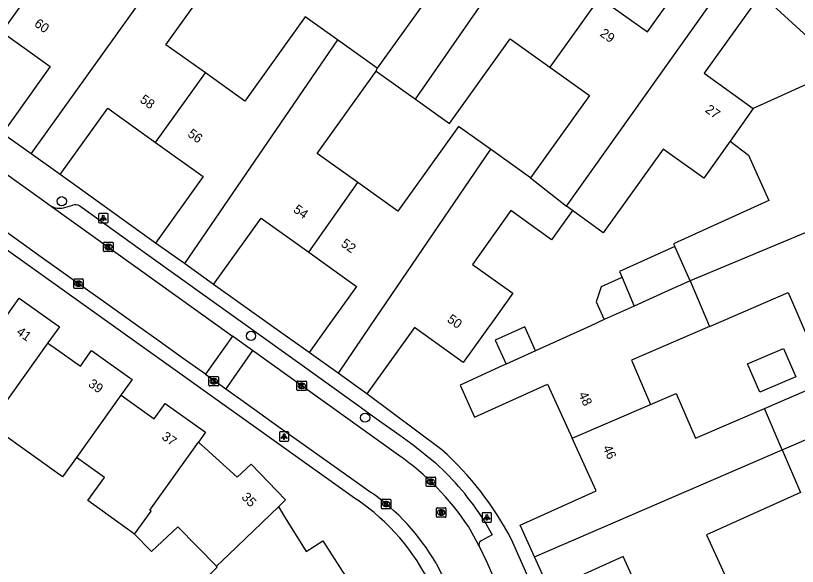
# Model space of a CAD drawing. Extents: x 157767 to 159171, y 387842 to 389425.
# Drawn here: x 158248.5 to 158331.5, y 388724.5 to 388782.9 of the extents above; entities that cross this region are included whole.
import ezdxf

# ---------------------------------------------------------------- set-up
doc = ezdxf.new("R2010")
doc.units = 0
for name, color, linetype in [('IMGEO_Boom', 7, 'Continuous'), ('IMGEO_Kolk', 7, 'Continuous'), ('IMGEO_Lichtpunt', 7, 'Continuous'), ('IMGEO_Pand', 7, 'Continuous'), ('IMGEO_Pand_nummerreeks', 7, 'Continuous'), ('IMGEO_Rijbaan_lokaal_open', 7, 'Continuous'), ('IMGEO_Rioolput', 7, 'Continuous'), ('IMGEO_Voetpad_open', 7, 'Continuous')]:
    doc.layers.add(name, color=color, linetype=linetype)

msp = doc.modelspace()

# ---------------------------------------------------------------- linework, layer by layer
at = {"layer": 'IMGEO_Boom'}
for centre in [(158253.405, 388763.23), (158273.493, 388748.934), (158285.602, 388740.251)]:
    msp.add_circle(centre, 0.489, dxfattribs=at)
at = {"layer": 'IMGEO_Kolk'}
for p, q in [((158257.847, 388757.958), (158257.847, 388758.81)), ((158257.922, 388758.884), (158258.774, 388758.884)), ((158258.335, 388758.664), (158258.36, 388758.664)), ((158258.848, 388758.81), (158258.848, 388757.958)), ((158258.774, 388757.884), (158257.922, 388757.884)), ((158258.358, 388758.104), (158258.333, 388758.104)), ((158254.688, 388754.052), (158254.688, 388754.904)), ((158254.763, 388754.978), (158255.615, 388754.978)), ((158255.176, 388754.758), (158255.201, 388754.758)), ((158255.689, 388754.904), (158255.689, 388754.052)), ((158255.615, 388753.978), (158254.763, 388753.978)), ((158255.199, 388754.198), (158255.174, 388754.198)), ((158269.028, 388743.694), (158269.028, 388744.546)), ((158269.103, 388744.62), (158269.955, 388744.62)), ((158269.516, 388744.4), (158269.541, 388744.4)), ((158270.029, 388744.546), (158270.029, 388743.694)), ((158269.955, 388743.62), (158269.103, 388743.62)), ((158269.539, 388743.84), (158269.514, 388743.84)), ((158278.37, 388743.215), (158278.37, 388744.067)), ((158278.445, 388744.141), (158279.297, 388744.141)), ((158278.858, 388743.921), (158278.883, 388743.921)), ((158279.371, 388744.067), (158279.371, 388743.215)), ((158279.297, 388743.141), (158278.445, 388743.141)), ((158278.881, 388743.361), (158278.856, 388743.361)), ((158292.088, 388733.025), (158292.088, 388733.877)), ((158292.163, 388733.951), (158293.015, 388733.951)), ((158292.576, 388733.731), (158292.601, 388733.731)), ((158293.089, 388733.877), (158293.089, 388733.025)), ((158293.015, 388732.951), (158292.163, 388732.951)), ((158292.599, 388733.171), (158292.574, 388733.171)), ((158287.336, 388730.66), (158287.336, 388731.512)), ((158287.411, 388731.586), (158288.263, 388731.586)), ((158287.824, 388731.366), (158287.849, 388731.366)), ((158288.337, 388731.512), (158288.337, 388730.66)), ((158288.263, 388730.586), (158287.411, 388730.586)), ((158287.847, 388730.806), (158287.822, 388730.806))]:
    msp.add_line(p, q, dxfattribs=at)
for points in [[(158257.847, 388757.958), (158257.847, 388758.81)], [(158257.922, 388758.884), (158258.774, 388758.884)], [(158258.168, 388758.584), (158258.291, 388758.584), (158258.291, 388758.433), (158258.421, 388758.584), (158258.585, 388758.584), (158258.439, 388758.433), (158258.592, 388758.184), (158258.44, 388758.184), (158258.355, 388758.348), (158258.291, 388758.281), (158258.291, 388758.184), (158258.168, 388758.184), (158258.168, 388758.584)], [(158258.848, 388758.81), (158258.848, 388757.958)], [(158258.774, 388757.884), (158257.922, 388757.884)], [(158254.688, 388754.052), (158254.688, 388754.904)], [(158254.763, 388754.978), (158255.615, 388754.978)], [(158255.009, 388754.678), (158255.132, 388754.678), (158255.132, 388754.527), (158255.262, 388754.678), (158255.426, 388754.678), (158255.28, 388754.527), (158255.433, 388754.278), (158255.281, 388754.278), (158255.196, 388754.442), (158255.132, 388754.375), (158255.132, 388754.278), (158255.009, 388754.278), (158255.009, 388754.678)], [(158255.689, 388754.904), (158255.689, 388754.052)], [(158255.615, 388753.978), (158254.763, 388753.978)], [(158269.028, 388743.694), (158269.028, 388744.546)], [(158269.103, 388744.62), (158269.955, 388744.62)], [(158269.349, 388744.32), (158269.472, 388744.32), (158269.472, 388744.169), (158269.602, 388744.32), (158269.766, 388744.32), (158269.62, 388744.169), (158269.773, 388743.92), (158269.621, 388743.92), (158269.536, 388744.084), (158269.472, 388744.017), (158269.472, 388743.92), (158269.349, 388743.92), (158269.349, 388744.32)], [(158270.029, 388744.546), (158270.029, 388743.694)], [(158269.955, 388743.62), (158269.103, 388743.62)], [(158278.37, 388743.215), (158278.37, 388744.067)], [(158278.445, 388744.141), (158279.297, 388744.141)], [(158278.691, 388743.841), (158278.814, 388743.841), (158278.814, 388743.69), (158278.944, 388743.841), (158279.108, 388743.841), (158278.962, 388743.69), (158279.115, 388743.441), (158278.963, 388743.441), (158278.878, 388743.605), (158278.814, 388743.538), (158278.814, 388743.441), (158278.691, 388743.441), (158278.691, 388743.841)], [(158279.371, 388744.067), (158279.371, 388743.215)], [(158279.297, 388743.141), (158278.445, 388743.141)], [(158292.088, 388733.025), (158292.088, 388733.877)], [(158292.163, 388733.951), (158293.015, 388733.951)], [(158292.409, 388733.651), (158292.532, 388733.651), (158292.532, 388733.5), (158292.662, 388733.651), (158292.826, 388733.651), (158292.68, 388733.5), (158292.833, 388733.251), (158292.681, 388733.251), (158292.596, 388733.415), (158292.532, 388733.348), (158292.532, 388733.251), (158292.409, 388733.251), (158292.409, 388733.651)], [(158293.089, 388733.877), (158293.089, 388733.025)], [(158293.015, 388732.951), (158292.163, 388732.951)], [(158287.336, 388730.66), (158287.336, 388731.512)], [(158287.411, 388731.586), (158288.263, 388731.586)], [(158287.657, 388731.286), (158287.78, 388731.286), (158287.78, 388731.135), (158287.91, 388731.286), (158288.074, 388731.286), (158287.928, 388731.135), (158288.081, 388730.886), (158287.929, 388730.886), (158287.844, 388731.05), (158287.78, 388730.983), (158287.78, 388730.886), (158287.657, 388730.886), (158287.657, 388731.286)], [(158288.337, 388731.512), (158288.337, 388730.66)], [(158288.263, 388730.586), (158287.411, 388730.586)]]:
    msp.add_lwpolyline(points, dxfattribs=at)
for centre, start, end in [((158257.924, 388758.808), 91.55205, 178.44795), ((158257.924, 388758.808), 91.55205, 178.44795), ((158258.772, 388758.808), 1.55205, 88.44795), ((158258.772, 388758.808), 1.55205, 88.44795), ((158257.924, 388757.96), 181.55205, 268.44795), ((158257.924, 388757.96), 181.55205, 268.44795), ((158258.772, 388757.96), 271.55205, 358.44795), ((158258.772, 388757.96), 271.55205, 358.44795), ((158254.765, 388754.902), 91.55205, 178.44795), ((158254.765, 388754.902), 91.55205, 178.44795), ((158255.613, 388754.902), 1.55205, 88.44795), ((158255.613, 388754.902), 1.55205, 88.44795), ((158254.765, 388754.054), 181.55205, 268.44795), ((158254.765, 388754.054), 181.55205, 268.44795), ((158255.613, 388754.054), 271.55205, 358.44795), ((158255.613, 388754.054), 271.55205, 358.44795), ((158269.105, 388744.544), 91.55205, 178.44795), ((158269.105, 388744.544), 91.55205, 178.44795), ((158269.953, 388744.544), 1.55205, 88.44795), ((158269.953, 388744.544), 1.55205, 88.44795), ((158269.105, 388743.696), 181.55205, 268.44795), ((158269.105, 388743.696), 181.55205, 268.44795), ((158269.953, 388743.696), 271.55205, 358.44795), ((158269.953, 388743.696), 271.55205, 358.44795), ((158278.447, 388744.065), 91.55205, 178.44795), ((158278.447, 388744.065), 91.55205, 178.44795), ((158279.295, 388744.065), 1.55205, 88.44795), ((158279.295, 388744.065), 1.55205, 88.44795), ((158278.447, 388743.217), 181.55205, 268.44795), ((158278.447, 388743.217), 181.55205, 268.44795), ((158279.295, 388743.217), 271.55205, 358.44795), ((158279.295, 388743.217), 271.55205, 358.44795), ((158292.165, 388733.875), 91.55205, 178.44795), ((158292.165, 388733.875), 91.55205, 178.44795), ((158293.013, 388733.875), 1.55205, 88.44795), ((158293.013, 388733.875), 1.55205, 88.44795), ((158292.165, 388733.027), 181.55205, 268.44795), ((158292.165, 388733.027), 181.55205, 268.44795), ((158293.013, 388733.027), 271.55205, 358.44795), ((158293.013, 388733.027), 271.55205, 358.44795), ((158287.413, 388731.51), 91.55205, 178.44795), ((158287.413, 388731.51), 91.55205, 178.44795), ((158288.261, 388731.51), 1.55205, 88.44795), ((158288.261, 388731.51), 1.55205, 88.44795), ((158287.413, 388730.662), 181.55205, 268.44795), ((158287.413, 388730.662), 181.55205, 268.44795), ((158288.261, 388730.662), 271.55205, 358.44795), ((158288.261, 388730.662), 271.55205, 358.44795)]:
    msp.add_arc(centre, 0.0765, start, end, dxfattribs=at)
for centre, major_axis, ratio, start_param, end_param in [((158258.334, 388758.384), (-0.387, 0.002), 0.722429, 4.712389, 7.853982), ((158258.359, 388758.384), (-0.39, 0.002), 0.717154, 1.570796, 4.712389), ((158255.175, 388754.478), (-0.387, 0.002), 0.722429, 4.712389, 7.853982), ((158255.2, 388754.478), (-0.39, 0.002), 0.717154, 1.570796, 4.712389), ((158269.515, 388744.12), (-0.387, 0.002), 0.722429, 4.712389, 7.853982), ((158269.54, 388744.12), (-0.39, 0.002), 0.717154, 1.570796, 4.712389), ((158278.857, 388743.641), (-0.387, 0.002), 0.722429, 4.712389, 7.853982), ((158278.882, 388743.641), (-0.39, 0.002), 0.717154, 1.570796, 4.712389), ((158292.575, 388733.451), (-0.387, 0.002), 0.722429, 4.712389, 7.853982), ((158292.6, 388733.451), (-0.39, 0.002), 0.717154, 1.570796, 4.712389), ((158287.823, 388731.086), (-0.387, 0.002), 0.722429, 4.712389, 7.853982), ((158287.848, 388731.086), (-0.39, 0.002), 0.717154, 1.570796, 4.712389)]:
    msp.add_ellipse(centre, major_axis=major_axis, ratio=ratio, start_param=start_param, end_param=end_param, dxfattribs=at)
at = {"layer": 'IMGEO_Lichtpunt'}
for p, q in [((158257.315, 388761.842), (158257.315, 388761.035)), ((158257.315, 388761.842), (158257.315, 388761.035)), ((158258.217, 388761.937), (158257.409, 388761.937)), ((158258.217, 388761.937), (158257.409, 388761.937)), ((158258.311, 388761.035), (158258.311, 388761.842)), ((158258.311, 388761.035), (158258.311, 388761.842)), ((158257.409, 388760.941), (158258.217, 388760.941)), ((158257.409, 388760.941), (158258.217, 388760.941)), ((158276.505, 388738.655), (158276.505, 388737.848)), ((158276.505, 388738.655), (158276.505, 388737.848)), ((158277.407, 388738.75), (158276.599, 388738.75)), ((158277.407, 388738.75), (158276.599, 388738.75)), ((158277.501, 388737.848), (158277.501, 388738.655)), ((158277.501, 388737.848), (158277.501, 388738.655)), ((158276.599, 388737.754), (158277.407, 388737.754)), ((158276.599, 388737.754), (158277.407, 388737.754)), ((158298.03, 388730.07), (158298.03, 388729.263)), ((158298.03, 388730.07), (158298.03, 388729.263)), ((158298.932, 388730.165), (158298.124, 388730.165)), ((158298.932, 388730.165), (158298.124, 388730.165)), ((158299.026, 388729.263), (158299.026, 388730.07)), ((158299.026, 388729.263), (158299.026, 388730.07)), ((158298.124, 388729.169), (158298.932, 388729.169)), ((158298.124, 388729.169), (158298.932, 388729.169))]:
    msp.add_line(p, q, dxfattribs=at)
for points in [[(158257.689, 388761.506), (158257.728, 388761.478), (158257.54, 388761.216), (158257.502, 388761.243), (158257.689, 388761.506)], [(158257.791, 388761.458), (158257.838, 388761.458), (158257.838, 388761.136), (158257.791, 388761.136), (158257.791, 388761.458)], [(158257.901, 388761.478), (158257.939, 388761.505), (158258.126, 388761.243), (158258.087, 388761.215), (158257.901, 388761.478)], [(158276.879, 388738.319), (158276.918, 388738.291), (158276.73, 388738.029), (158276.692, 388738.056), (158276.879, 388738.319)], [(158276.981, 388738.271), (158277.028, 388738.271), (158277.028, 388737.949), (158276.981, 388737.949), (158276.981, 388738.271)], [(158277.091, 388738.291), (158277.129, 388738.318), (158277.316, 388738.056), (158277.277, 388738.028), (158277.091, 388738.291)], [(158298.404, 388729.734), (158298.443, 388729.706), (158298.255, 388729.444), (158298.217, 388729.471), (158298.404, 388729.734)], [(158298.506, 388729.686), (158298.553, 388729.686), (158298.553, 388729.364), (158298.506, 388729.364), (158298.506, 388729.686)], [(158298.616, 388729.706), (158298.654, 388729.733), (158298.841, 388729.471), (158298.802, 388729.443), (158298.616, 388729.706)]]:
    msp.add_lwpolyline(points, dxfattribs=at)
for centre in [(158257.814, 388761.64), (158277.004, 388738.453), (158298.529, 388729.868)]:
    msp.add_circle(centre, 0.0994, dxfattribs=at)
for centre, start, end in [((158257.409, 388761.842), 90, 180), ((158257.409, 388761.842), 90, 180), ((158258.217, 388761.842), 0, 90), ((158258.217, 388761.842), 0, 90), ((158257.409, 388761.035), 180, 270), ((158257.409, 388761.035), 180, 270), ((158258.217, 388761.035), 270, 0), ((158258.217, 388761.035), 270, 360), ((158276.599, 388738.655), 90, 180), ((158276.599, 388738.655), 90, 180), ((158277.407, 388738.655), 0, 90), ((158277.407, 388738.655), 0, 90), ((158276.599, 388737.848), 180, 270), ((158276.599, 388737.848), 180, 270), ((158277.407, 388737.848), 270, 0), ((158277.407, 388737.848), 270, 360), ((158298.124, 388730.07), 90, 180), ((158298.124, 388730.07), 90, 180), ((158298.932, 388730.07), 0, 90), ((158298.932, 388730.07), 0, 90), ((158298.124, 388729.263), 180, 270), ((158298.124, 388729.263), 180, 270), ((158298.932, 388729.263), 270, 0), ((158298.932, 388729.263), 270, 360)]:
    msp.add_arc(centre, 0.0946, start, end, dxfattribs=at)
at = {"layer": 'IMGEO_Pand'}
for points in [[(158290.948, 388774.066), (158307.368, 388797.74)], [(158266.899, 388791.647), (158263.003, 388794.437), (158256.578, 388785.463), (158252.278, 388788.542), (158247.029, 388781.21), (158252.177, 388777.524), (158247.105, 388770.44)], [(158250.14, 388768.267), (158266.899, 388791.647)], [(158288.941, 388789.127), (158293.145, 388786.117), (158286.871, 388777.354)], [(158268.653, 388776.853), (158264.461, 388779.855), (158270.68, 388788.541)], [(158310.479, 388784.865), (158315.565, 388781.223), (158320.578, 388788.226), (158323.586, 388786.073)], [(158306.991, 388762.723), (158323.586, 388786.073)], [(158323.586, 388786.073), (158326.656, 388783.875), (158321.606, 388776.822), (158326.779, 388773.075)], [(158310.479, 388784.865), (158305.217, 388777.482)], [(158282.658, 388780.37), (158279.254, 388782.808), (158272.843, 388773.853), (158268.653, 388776.853)], [(158282.658, 388780.37), (158266.422, 388756.608)], [(158286.871, 388777.354), (158282.658, 388780.37)], [(158290.948, 388774.066), (158294.565, 388771.476), (158301.018, 388780.488), (158305.217, 388777.482)], [(158305.217, 388777.482), (158309.439, 388774.459), (158303.173, 388765.706)], [(158263.354, 388769.483), (158268.653, 388776.853)], [(158284.821, 388765.22), (158280.519, 388768.3), (158286.782, 388777.048)], [(158286.782, 388777.048), (158286.871, 388777.354)], [(158286.782, 388777.048), (158290.948, 388774.066)], [(158345.088, 388769.267), (158337.283, 388765.727), (158334.593, 388771.657), (158332.726, 388775.772), (158326.779, 388773.075)], [(158253.224, 388766.059), (158258.277, 388773.118), (158263.354, 388769.483)], [(158326.779, 388773.075), (158324.365, 388769.601)], [(158298.915, 388768.754), (158295.523, 388771.183), (158289.073, 388762.175), (158284.821, 388765.22)], [(158250.14, 388768.267), (158247.105, 388770.44)], [(158263.354, 388769.483), (158268.424, 388765.853), (158263.37, 388758.793)], [(158324.365, 388769.601), (158321.547, 388765.665), (158317.227, 388768.757), (158310.882, 388759.895), (158307.611, 388762.238)], [(158324.365, 388769.601), (158326.284, 388768.124), (158328.474, 388763.297), (158318.352, 388758.706), (158318.472, 388758.442)], [(158298.915, 388768.754), (158286.151, 388750), (158282.744, 388744.995)], [(158303.173, 388765.706), (158298.915, 388768.754)], [(158253.224, 388766.059), (158250.14, 388768.267)], [(158279.643, 388757.81), (158284.821, 388765.22)], [(158303.173, 388765.706), (158306.991, 388762.723)], [(158346.641, 388765.844), (158320.125, 388754.798)], [(158307.611, 388762.238), (158306.991, 388762.723)], [(158307.611, 388762.238), (158305.395, 388759.144), (158304.767, 388759.594), (158301.077, 388762.235), (158296.988, 388756.523), (158301.275, 388753.454), (158298.936, 388750.185), (158298.803, 388750), (158296.024, 388746.12), (158290.837, 388749.833), (158285.783, 388742.775)], [(158269.514, 388754.394), (158274.563, 388761.446), (158279.643, 388757.81)], [(158266.422, 388756.608), (158263.37, 388758.793)], [(158318.472, 388758.442), (158312.614, 388755.785), (158312.882, 388755.145)], [(158320.125, 388754.798), (158318.472, 388758.442)], [(158279.643, 388757.81), (158284.695, 388754.193), (158281.693, 388750), (158279.659, 388747.159)], [(158269.514, 388754.394), (158266.422, 388756.608)], [(158312.882, 388755.145), (158312.616, 388755.024), (158312.466, 388754.956), (158310.646, 388754.13), (158310.14, 388752.547), (158310.997, 388750.658)], [(158312.882, 388755.145), (158314.161, 388752.093)], [(158320.125, 388754.798), (158317.805, 388753.746), (158314.161, 388752.093)], [(158320.125, 388754.798), (158322.154, 388749.924)], [(158322.154, 388749.924), (158322.331, 388750), (158330.528, 388753.533), (158332.562, 388748.815), (158335.866, 388750.24)], [(158243.569, 388752.949), (158246.387, 388750.923), (158247.26, 388750.439), (158247.664, 388751.252), (158248.876, 388752.958), (158253.005, 388750), (158253.151, 388749.895), (158251.928, 388748.187)], [(158314.161, 388752.093), (158310.997, 388750.658)], [(158310.997, 388750.658), (158309.547, 388750), (158303.697, 388747.346)], [(158328, 388741.231), (158337.908, 388745.501), (158335.969, 388750), (158335.866, 388750.24)], [(158303.697, 388747.346), (158302.542, 388749.892), (158299.423, 388748.478), (158300.578, 388745.931)], [(158322.154, 388749.924), (158313.883, 388746.359), (158315.909, 388741.657)], [(158251.928, 388748.187), (158247.203, 388741.587), (158247.294, 388741.455), (158245.845, 388739.419)], [(158251.928, 388748.187), (158252.041, 388748.106), (158252.61, 388747.7), (158255.379, 388745.724), (158256.557, 388747.375), (158260.868, 388744.299), (158259.688, 388742.643)], [(158329.89, 388736.823), (158356.144, 388748.14)], [(158282.744, 388744.995), (158279.659, 388747.159)], [(158303.697, 388747.346), (158300.578, 388745.931)], [(158326.209, 388745.955), (158330.02, 388747.598), (158331.314, 388744.595), (158327.503, 388742.952), (158326.209, 388745.955)], [(158300.578, 388745.931), (158300.231, 388745.774), (158295.677, 388743.708), (158297.221, 388740.304), (158304.977, 388743.822), (158307.578, 388738.087)], [(158285.783, 388742.775), (158282.744, 388744.995)], [(158259.688, 388742.643), (158254.968, 388736.021)], [(158259.688, 388742.643), (158259.802, 388742.561), (158260.111, 388742.341), (158263.21, 388740.129), (158264.374, 388741.76), (158268.648, 388738.71), (158267.905, 388737.667)], [(158315.909, 388741.657), (158318.64, 388742.827), (158320.677, 388738.075), (158328, 388741.231)], [(158307.578, 388738.087), (158315.909, 388741.657)], [(158329.89, 388736.823), (158328, 388741.231)], [(158254.968, 388736.021), (158253.486, 388733.966), (158250.708, 388735.948), (158245.845, 388739.419)], [(158261.131, 388727.896), (158262.894, 388730.34), (158262.758, 388730.437), (158267.905, 388737.667)], [(158267.905, 388737.667), (158268.029, 388737.554), (158268.641, 388736.997), (158272.016, 388733.928), (158273.524, 388735.318), (158277.168, 388731.543), (158276.392, 388730.798)], [(158303.579, 388725.483), (158302.064, 388728.824), (158310.122, 388732.479), (158307.578, 388738.087)], [(158303.579, 388725.483), (158329.89, 388736.823)], [(158329.89, 388736.823), (158331.819, 388732.323)], [(158261.131, 388727.896), (158256.178, 388731.456), (158257.933, 388733.89), (158254.968, 388736.021)], [(158331.819, 388732.323), (158321.854, 388727.803), (158323.914, 388723.262), (158315.705, 388719.538), (158312.991, 388725.521), (158305.171, 388721.974), (158303.579, 388725.483)], [(158276.392, 388730.798), (158271.12, 388725.74), (158269.826, 388724.498)], [(158276.392, 388730.798), (158276.534, 388730.572), (158276.956, 388729.898), (158279.361, 388726.06), (158281.129, 388727.164), (158283.848, 388722.92), (158282.815, 388722.203)], [(158269.826, 388724.498), (158265.707, 388728.676), (158262.929, 388726.051), (158261.131, 388727.896)], [(158275.953, 388717.439), (158275.533, 388717.147), (158275.419, 388717.095), (158273.879, 388716.026), (158272.476, 388715.052), (158267.883, 388722.236), (158267.807, 388722.355), (158269.065, 388723.556), (158269.271, 388723.752), (158269.909, 388724.362), (158269.826, 388724.498)]]:
    msp.add_lwpolyline(points, dxfattribs=at)
at = {"layer": 'IMGEO_Rijbaan_lokaal_open'}
for points in [[(158268.652, 388744.854), (158266.198, 388746.605), (158263.735, 388748.363), (158261.442, 388750), (158258.337, 388752.216), (158255.894, 388753.959), (158250.963, 388757.479), (158245.438, 388761.423), (158240.517, 388764.935), (158238.07, 388766.681), (158224.979, 388776.025), (158223.383, 388777.257), (158221.977, 388778.576), (158221.196, 388779.309), (158219.469, 388781.318)], [(158239.802, 388771.625), (158245.08, 388767.857), (158251.251, 388763.45), (158252.289, 388762.708)], [(158252.289, 388762.708), (158270.006, 388750), (158271.532, 388748.905)], [(158271.532, 388748.905), (158268.652, 388744.854)], [(158273.665, 388747.375), (158271.532, 388748.905)], [(158273.665, 388747.375), (158270.807, 388743.316)], [(158289.157, 388736.263), (158273.665, 388747.375)], [(158268.652, 388744.854), (158270.807, 388743.316)], [(158270.807, 388743.316), (158272.892, 388741.828), (158276.594, 388739.185), (158282.905, 388734.68), (158285.99, 388732.479), (158286.169, 388732.351)], [(158297.711, 388726.619), (158297.137, 388727.671), (158296.579, 388728.694)], [(158297.711, 388726.619), (158298.53, 388724.903), (158301.483, 388718.181)], [(158293.132, 388724.814), (158294.492, 388722.069), (158296.935, 388716.402)]]:
    msp.add_lwpolyline(points, dxfattribs=at)
for centre, radius, start, end in [((158272.79, 388712.79), 28.616, 33.7638, 55.11257), ((158272.847, 388713.059), 23.445, 30.09245, 55.37367)]:
    msp.add_arc(centre, radius, start, end, dxfattribs=at)
at = {"layer": 'IMGEO_Rioolput'}
for p, q in [((158293.18, 388729.757), (158293.18, 388730.609)), ((158293.255, 388730.683), (158294.107, 388730.683)), ((158293.668, 388730.463), (158293.693, 388730.463)), ((158294.181, 388730.609), (158294.181, 388729.757)), ((158294.107, 388729.683), (158293.255, 388729.683)), ((158293.691, 388729.903), (158293.666, 388729.903))]:
    msp.add_line(p, q, dxfattribs=at)
for points in [[(158293.18, 388729.757), (158293.18, 388730.609)], [(158293.255, 388730.683), (158294.107, 388730.683)], [(158293.769, 388730.381), (158293.517, 388730.383), (158293.517, 388729.983)], [(158293.695, 388730.302), (158293.641, 388730.302), (158293.641, 388730.221)], [(158293.641, 388730.221), (158293.693, 388730.221)], [(158294.181, 388730.609), (158294.181, 388729.757)], [(158294.107, 388729.683), (158293.255, 388729.683)], [(158293.517, 388729.983), (158293.641, 388729.983), (158293.641, 388730.145), (158293.652, 388730.145)], [(158293.699, 388730.116), (158293.77, 388729.983), (158293.91, 388729.983), (158293.845, 388730.109)]]:
    msp.add_lwpolyline(points, dxfattribs=at)
for centre, radius, start, end in [((158293.257, 388730.607), 0.0765, 91.55205, 178.44795), ((158293.257, 388730.607), 0.0765, 91.55205, 178.44795), ((158293.677, 388730.41), 0.19, 274.7715, 282.96867), ((158293.701, 388730.206), 0.0964, 77.00612, 93.18647), ((158293.715, 388730.263), 0.0378, 276.66336, 79.67722), ((158293.768, 388730.271), 0.109, 350.36119, 89.41601), ((158293.766, 388730.271), 0.112, 277.58423, 350.98172), ((158294.105, 388730.607), 0.0765, 1.55205, 88.44795), ((158294.105, 388730.607), 0.0765, 1.55205, 88.44795), ((158293.257, 388729.759), 0.0765, 181.55205, 268.44795), ((158293.257, 388729.759), 0.0765, 181.55205, 268.44795), ((158293.651, 388730.092), 0.0533, 26.02933, 88.69889), ((158293.75, 388730.056), 0.108, 29.51342, 73.79051), ((158294.105, 388729.759), 0.0765, 271.55205, 358.44795), ((158294.105, 388729.759), 0.0765, 271.55205, 358.44795)]:
    msp.add_arc(centre, radius, start, end, dxfattribs=at)
for centre, major_axis, ratio, start_param, end_param in [((158293.667, 388730.183), (-0.387, 0.002), 0.722429, 4.712389, 7.853982), ((158293.692, 388730.183), (-0.39, 0.002), 0.717154, 1.570796, 4.712389)]:
    msp.add_ellipse(centre, major_axis=major_axis, ratio=ratio, start_param=start_param, end_param=end_param, dxfattribs=at)
at = {"layer": 'IMGEO_Voetpad_open'}
for points in [[(158312.734, 388798.802), (158345.088, 388769.267)], [(158231.284, 388769.82), (158231.725, 388769.385), (158258.891, 388750), (158284.736, 388731.557)], [(158263.37, 388758.793), (158253.224, 388766.059)], [(158253.582, 388762.548), (158254.561, 388762.829)], [(158255.314, 388762.74), (158262.66, 388757.473), (158268.872, 388753.018), (158273.081, 388750), (158278.661, 388745.999), (158284.835, 388741.572), (158286.78, 388740.177), (158289.277, 388738.387), (158290.078, 388737.812), (158290.692, 388737.372), (158293.068, 388735.444)], [(158279.659, 388747.159), (158275.675, 388750), (158269.514, 388754.394)], [(158293.76, 388736.839), (158285.783, 388742.775)], [(158298.229, 388729.342), (158298.823, 388728.296), (158299.095, 388727.815), (158297.908, 388727.176)], [(158307.549, 388712.856), (158301.151, 388727.334)]]:
    msp.add_lwpolyline(points, dxfattribs=at)
for centre, radius, start, end in [((158253.116, 388764.086), 1.607, 239.02611, 286.86568), ((158254.835, 388761.921), 0.948, 59.69691, 106.82162), ((158270.61, 388711.212), 34.535, 27.82906, 47.90755), ((158273.231, 388713.433), 29.631, 32.47374, 47.97456), ((158271.549, 388712.277), 23.359, 25.59313, 55.62999), ((158298.124, 388726.786), 0.446, 119.03193, 202.01269)]:
    msp.add_arc(centre, radius, start, end, dxfattribs=at)

# ---------------------------------------------------------------- texts
at = {"layer": 'IMGEO_Pand_nummerreeks'}
for s, rotation, p in [('60', 324.3971, (158250.4, 388781.896)), ('29', 324.39418, (158310.441, 388780.858)), ('58', 324.39832, (158261.613, 388773.829)), ('27', 324.39871, (158321.621, 388772.777)), ('56', 324.39823, (158266.684, 388770.198)), ('54', 324.40688, (158277.898, 388762.158)), ('52', 324.39907, (158282.962, 388758.533)), ('50', 324.40385, (158294.228, 388750.507)), ('41', 324.13857, (158248.507, 388749.177)), ('39', 324.49381, (158256.134, 388743.646)), ('48', 294.39633, (158308.232, 388742.744)), ('37', 324.49381, (158263.933, 388738.044)), ('46', 294.40083, (158310.804, 388737.077)), ('35', 313.99149, (158272.412, 388731.746))]:
    msp.add_text(s, height=1, rotation=rotation, dxfattribs=at).set_placement(p)

doc.saveas('drawing.dxf')
